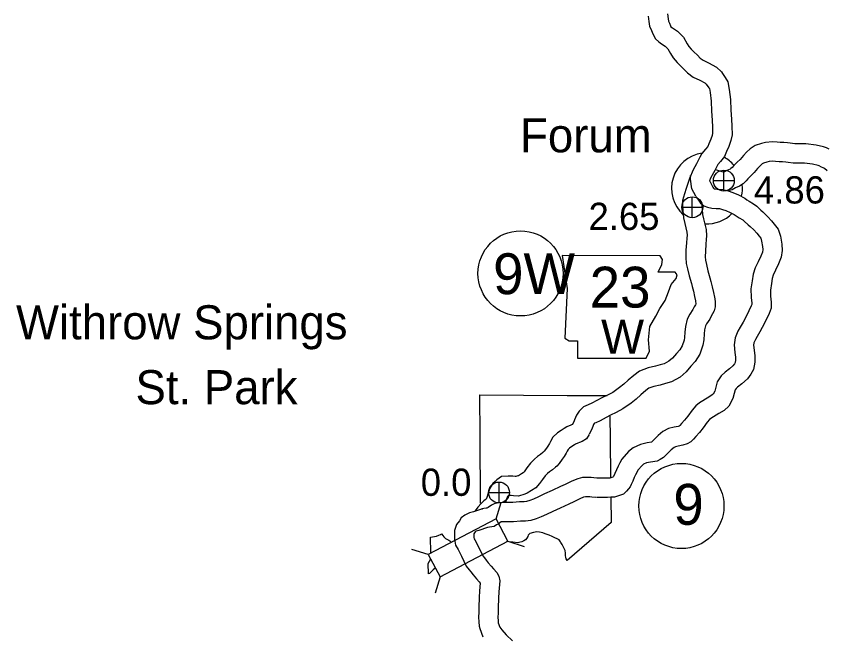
# Model space of a CAD drawing. Extents: x -939622 to -934245, y 1383184 to 1385301.
# Drawn here: x -935484.96 to -935447.26, y 1384174.3 to 1384203.12 of the extents above; entities that cross this region are included whole.
import ezdxf

# ---------------------------------------------------------------- set-up
doc = ezdxf.new("R2010")
doc.units = 0
for name, color, linetype in [('Level 10', 7, 'Continuous'), ('Level 20', 7, 'Continuous'), ('Level 21', 7, 'Continuous'), ('Level 24', 7, 'Continuous'), ('Level 25', 7, 'Continuous'), ('Level 26', 7, 'Continuous'), ('Level 27', 7, 'Continuous'), ('Level 7', 7, 'Continuous')]:
    doc.layers.add(name, color=color, linetype=linetype)

msp = doc.modelspace()

# ---------------------------------------------------------------- linework, layer by layer
at = {"layer": 'Level 10'}
for points in [[(-935454.664, 1384203.235), (-935454.633, 1384202.996), (-935454.62, 1384202.896), (-935454.577, 1384202.797), (-935454.529, 1384202.671), (-935454.509, 1384202.633), (-935454.438, 1384202.584), (-935454.196, 1384202.422), (-935453.926, 1384202.145), (-935453.748, 1384201.837), (-935453.671, 1384201.707), (-935453.565, 1384201.581), (-935453.437, 1384201.46), (-935453.273, 1384201.303), (-935453.14, 1384201.167), (-935453.006, 1384201.068), (-935452.754, 1384200.95), (-935452.389, 1384200.749), (-935452.155, 1384200.531), (-935452.105, 1384200.449), (-935451.98, 1384200.277), (-935451.863, 1384200.066), (-935451.791, 1384199.711), (-935451.734, 1384199.24), (-935451.713, 1384198.749), (-935451.693, 1384198.338), (-935451.67, 1384198.002), (-935451.662, 1384197.605), (-935451.713, 1384197.332), (-935451.816, 1384197.065), (-935451.914, 1384196.832), (-935452.015, 1384196.596), (-935452.195, 1384196.365), (-935452.322, 1384196.22), (-935452.368, 1384196.133), (-935452.389, 1384196.094), (-935452.464, 1384195.945), (-935452.519, 1384195.833), (-935452.66, 1384195.585), (-935452.711, 1384195.461)], [(-935455.557, 1384203.12), (-935455.526, 1384202.878), (-935455.496, 1384202.654), (-935455.411, 1384202.459), (-935455.35, 1384202.297), (-935455.227, 1384202.069), (-935455.075, 1384201.93), (-935454.942, 1384201.839), (-935454.775, 1384201.727), (-935454.649, 1384201.597), (-935454.525, 1384201.384), (-935454.408, 1384201.184), (-935454.22, 1384200.963), (-935454.059, 1384200.809), (-935453.905, 1384200.661), (-935453.731, 1384200.485), (-935453.468, 1384200.292), (-935453.162, 1384200.148), (-935452.921, 1384200.015), (-935452.864, 1384199.961), (-935452.74, 1384199.792), (-935452.718, 1384199.752), (-935452.68, 1384199.567), (-935452.631, 1384199.167), (-935452.612, 1384198.709), (-935452.592, 1384198.286), (-935452.57, 1384197.961), (-935452.564, 1384197.679), (-935452.582, 1384197.579), (-935452.651, 1384197.401), (-935452.743, 1384197.183), (-935452.796, 1384197.058), (-935452.89, 1384196.938), (-935453.067, 1384196.734), (-935453.163, 1384196.556), (-935453.189, 1384196.505), (-935453.269, 1384196.346), (-935453.315, 1384196.254), (-935453.471, 1384195.979), (-935453.641, 1384195.564), (-935453.799, 1384195.107), (-935453.873, 1384194.857), (-935453.961, 1384194.544), (-935453.964, 1384194.28), (-935453.953, 1384194.078), (-935453.924, 1384193.745), (-935453.858, 1384193.475), (-935453.762, 1384193.077), (-935453.755, 1384192.929), (-935453.767, 1384192.803), (-935453.781, 1384192.575), (-935453.805, 1384192.239), (-935453.813, 1384191.904), (-935453.789, 1384191.625), (-935453.73, 1384191.368), (-935453.654, 1384191.047), (-935453.556, 1384190.694), (-935453.513, 1384190.553), (-935453.462, 1384190.33), (-935453.403, 1384190.08), (-935453.368, 1384189.884), (-935453.358, 1384189.833), (-935453.351, 1384189.776), (-935453.351, 1384189.721), (-935453.361, 1384189.699), (-935453.418, 1384189.601), (-935453.479, 1384189.479), (-935453.625, 1384189.262), (-935453.744, 1384189.025), (-935453.825, 1384188.692), (-935453.855, 1384188.422), (-935453.868, 1384188.174), (-935453.892, 1384188.051), (-935453.982, 1384187.791), (-935454.098, 1384187.606), (-935454.253, 1384187.431), (-935454.439, 1384187.212), (-935454.6, 1384187.067), (-935454.815, 1384186.953), (-935455.001, 1384186.901), (-935455.23, 1384186.834), (-935455.559, 1384186.758), (-935455.969, 1384186.614), (-935456.237, 1384186.411), (-935456.496, 1384186.184), (-935456.7, 1384186.001), (-935456.89, 1384185.849), (-935457.215, 1384185.624), (-935457.462, 1384185.496), (-935457.725, 1384185.364), (-935457.958, 1384185.238), (-935458.184, 1384185.113), (-935458.36, 1384185.038), (-935458.567, 1384184.945), (-935458.77, 1384184.756), (-935458.9, 1384184.555), (-935458.986, 1384184.348), (-935459.019, 1384184.25), (-935459.096, 1384184.109)], [(-935447.14, 1384196.929), (-935447.275, 1384196.998), (-935447.406, 1384197.039), (-935447.746, 1384197.127), (-935448.237, 1384197.186), (-935448.553, 1384197.182), (-935448.747, 1384197.189), (-935448.958, 1384197.217), (-935449.08, 1384197.225), (-935449.25, 1384197.247), (-935449.419, 1384197.252), (-935449.564, 1384197.266), (-935449.788, 1384197.28), (-935450.111, 1384197.244), (-935450.292, 1384197.194), (-935450.588, 1384197.106), (-935450.827, 1384196.948), (-935450.984, 1384196.793), (-935451.134, 1384196.645), (-935451.292, 1384196.461), (-935451.421, 1384196.333), (-935451.583, 1384196.169), (-935451.658, 1384196.084), (-935451.712, 1384196.033), (-935451.751, 1384196.008), (-935451.908, 1384195.939), (-935452.014, 1384195.876), (-935452.015, 1384195.876), (-935452.045, 1384195.872), (-935452.124, 1384195.883), (-935452.275, 1384195.933), (-935452.331, 1384195.946), (-935452.444, 1384195.98)], [(-935447.232, 1384195.928), (-935447.361, 1384196.034), (-935447.42, 1384196.073), (-935447.506, 1384196.106), (-935447.617, 1384196.162), (-935447.654, 1384196.174), (-935447.913, 1384196.24), (-935448.285, 1384196.285), (-935448.562, 1384196.281), (-935448.823, 1384196.291), (-935449.05, 1384196.321), (-935449.168, 1384196.329), (-935449.321, 1384196.349), (-935449.476, 1384196.354), (-935449.635, 1384196.369), (-935449.766, 1384196.377), (-935449.939, 1384196.357), (-935450.045, 1384196.328), (-935450.204, 1384196.281), (-935450.257, 1384196.246), (-935450.351, 1384196.154), (-935450.475, 1384196.031), (-935450.633, 1384195.847), (-935450.784, 1384195.697), (-935450.926, 1384195.553), (-935451.011, 1384195.458), (-935451.149, 1384195.327), (-935451.319, 1384195.214), (-935451.496, 1384195.137), (-935451.653, 1384195.043), (-935451.836, 1384194.991)], [(-935453.344, 1384194.745), (-935453.535, 1384195.09), (-935453.602, 1384195.537), (-935453.594, 1384195.714)], [(-935452.711, 1384195.461), (-935452.697, 1384195.441), (-935452.6, 1384195.262), (-935452.553, 1384195.175), (-935452.518, 1384195.123), (-935452.496, 1384195.091), (-935452.464, 1384195.084), (-935452.347, 1384195.077), (-935452.098, 1384195.064), (-935451.848, 1384194.995), (-935451.632, 1384194.926), (-935451.361, 1384194.809), (-935451.063, 1384194.65), (-935450.968, 1384194.575), (-935450.866, 1384194.515), (-935450.662, 1384194.392), (-935450.51, 1384194.278), (-935450.324, 1384194.099), (-935450.225, 1384194.025), (-935449.992, 1384193.793), (-935449.833, 1384193.609), (-935449.7, 1384193.454), (-935449.524, 1384193.212), (-935449.411, 1384192.885), (-935449.349, 1384192.521), (-935449.327, 1384192.221), (-935449.379, 1384191.906), (-935449.503, 1384191.602), (-935449.639, 1384191.31), (-935449.748, 1384191.08), (-935449.798, 1384190.924), (-935449.831, 1384190.683), (-935449.881, 1384190.381), (-935449.875, 1384190.096), (-935449.846, 1384189.819), (-935449.845, 1384189.536), (-935449.94, 1384189.294), (-935450.064, 1384189.023), (-935450.258, 1384188.637), (-935450.369, 1384188.444), (-935450.501, 1384188.218), (-935450.578, 1384188.08), (-935450.642, 1384187.921), (-935450.66, 1384187.812), (-935450.636, 1384187.582), (-935450.599, 1384187.323), (-935450.597, 1384187.03), (-935450.665, 1384186.689), (-935450.796, 1384186.465), (-935450.947, 1384186.25), (-935451.207, 1384186.022), (-935451.406, 1384185.872), (-935451.478, 1384185.805), (-935451.517, 1384185.747), (-935451.563, 1384185.564), (-935451.631, 1384185.339), (-935451.819, 1384184.979), (-935452.036, 1384184.786), (-935452.271, 1384184.636), (-935452.657, 1384184.402), (-935452.711, 1384184.358), (-935452.817, 1384184.233), (-935453.008, 1384183.972), (-935453.18, 1384183.752), (-935453.343, 1384183.571), (-935453.46, 1384183.441), (-935453.587, 1384183.327), (-935453.748, 1384183.227), (-935453.954, 1384183.164), (-935454.17, 1384183.12), (-935454.296, 1384183.093), (-935454.361, 1384183.056), (-935454.491, 1384182.948), (-935454.628, 1384182.806), (-935454.756, 1384182.683), (-935454.844, 1384182.599), (-935455.001, 1384182.493), (-935455.149, 1384182.43), (-935455.448, 1384182.383), (-935455.64, 1384182.343), (-935455.778, 1384182.281), (-935455.844, 1384182.223), (-935456.042, 1384182.005), (-935456.081, 1384181.931), (-935456.151, 1384181.793), (-935456.216, 1384181.655), (-935456.28, 1384181.496), (-935456.356, 1384181.33), (-935456.399, 1384181.236), (-935456.472, 1384181.142), (-935456.575, 1384181.026), (-935456.718, 1384180.895), (-935456.855, 1384180.843), (-935457.129, 1384180.751), (-935457.293, 1384180.741), (-935457.453, 1384180.733), (-935457.644, 1384180.733), (-935457.826, 1384180.729), (-935457.964, 1384180.731)], [(-935453.344, 1384194.745), (-935453.324, 1384194.708), (-935453.258, 1384194.61), (-935453.124, 1384194.42), (-935453.071, 1384194.38)], [(-935453.063, 1384194.349), (-935453.064, 1384194.3), (-935453.055, 1384194.141), (-935453.033, 1384193.892), (-935452.984, 1384193.688), (-935452.867, 1384193.204), (-935452.853, 1384192.907), (-935452.87, 1384192.732), (-935452.883, 1384192.516), (-935452.905, 1384192.197), (-935452.912, 1384191.931), (-935452.898, 1384191.765), (-935452.853, 1384191.572), (-935452.782, 1384191.27), (-935452.692, 1384190.945), (-935452.644, 1384190.786), (-935452.585, 1384190.534), (-935452.522, 1384190.262), (-935452.483, 1384190.05), (-935452.469, 1384189.975), (-935452.451, 1384189.834), (-935452.45, 1384189.599), (-935452.5, 1384189.414), (-935452.564, 1384189.28), (-935452.626, 1384189.173), (-935452.701, 1384189.024), (-935452.846, 1384188.807), (-935452.894, 1384188.713), (-935452.937, 1384188.535), (-935452.958, 1384188.348), (-935452.973, 1384188.067), (-935453.019, 1384187.818), (-935453.166, 1384187.398), (-935453.376, 1384187.065), (-935453.573, 1384186.842), (-935453.792, 1384186.584), (-935454.079, 1384186.325), (-935454.479, 1384186.112), (-935454.754, 1384186.036), (-935455.002, 1384185.963), (-935455.308, 1384185.892), (-935455.538, 1384185.811), (-935455.669, 1384185.712), (-935455.899, 1384185.511), (-935456.119, 1384185.314), (-935456.352, 1384185.127), (-935456.75, 1384184.851), (-935457.053, 1384184.694), (-935457.309, 1384184.566), (-935457.525, 1384184.449), (-935457.789, 1384184.302), (-935458, 1384184.213), (-935458.063, 1384184.185), (-935458.074, 1384184.174), (-935458.099, 1384184.135), (-935458.144, 1384184.029), (-935458.193, 1384183.886), (-935458.306, 1384183.678)], [(-935453.071, 1384194.38), (-935452.97, 1384194.305), (-935452.812, 1384194.242), (-935452.597, 1384194.189), (-935452.396, 1384194.179), (-935452.244, 1384194.17), (-935452.104, 1384194.132), (-935451.948, 1384194.082), (-935451.752, 1384193.997), (-935451.557, 1384193.894), (-935451.478, 1384193.831), (-935451.328, 1384193.742), (-935451.166, 1384193.645), (-935451.095, 1384193.592), (-935450.908, 1384193.412), (-935450.815, 1384193.342), (-935450.651, 1384193.179), (-935450.515, 1384193.022), (-935450.407, 1384192.896), (-935450.33, 1384192.791), (-935450.286, 1384192.661), (-935450.243, 1384192.413), (-935450.233, 1384192.263), (-935450.251, 1384192.151), (-935450.328, 1384191.962), (-935450.453, 1384191.694), (-935450.587, 1384191.412), (-935450.679, 1384191.123), (-935450.721, 1384190.817), (-935450.783, 1384190.445), (-935450.774, 1384190.04), (-935450.746, 1384189.771), (-935450.746, 1384189.705), (-935450.769, 1384189.646), (-935450.876, 1384189.412), (-935451.051, 1384189.063), (-935451.147, 1384188.895), (-935451.283, 1384188.663), (-935451.39, 1384188.47), (-935451.515, 1384188.166), (-935451.567, 1384187.836), (-935451.529, 1384187.471), (-935451.498, 1384187.256), (-935451.498, 1384187.116), (-935451.518, 1384187.013), (-935451.553, 1384186.953), (-935451.622, 1384186.855), (-935451.774, 1384186.721), (-935451.986, 1384186.563), (-935452.171, 1384186.389), (-935452.352, 1384186.116), (-935452.43, 1384185.805), (-935452.468, 1384185.681), (-935452.541, 1384185.541), (-935452.581, 1384185.506), (-935452.746, 1384185.401), (-935453.178, 1384185.139), (-935453.345, 1384185.002), (-935453.524, 1384184.79), (-935453.726, 1384184.515), (-935453.87, 1384184.331), (-935454.011, 1384184.174), (-935454.096, 1384184.08), (-935454.127, 1384184.052), (-935454.176, 1384184.037), (-935454.355, 1384184.001), (-935454.623, 1384183.943), (-935454.875, 1384183.798), (-935455.103, 1384183.61), (-935455.264, 1384183.444), (-935455.38, 1384183.332), (-935455.412, 1384183.302), (-935455.416, 1384183.299), (-935455.609, 1384183.268), (-935455.92, 1384183.204), (-935456.266, 1384183.048), (-935456.474, 1384182.869), (-935456.788, 1384182.521), (-935456.881, 1384182.343), (-935456.958, 1384182.191), (-935457.042, 1384182.016), (-935457.108, 1384181.85), (-935457.172, 1384181.709), (-935457.202, 1384181.676), (-935457.303, 1384181.642), (-935457.342, 1384181.639), (-935457.476, 1384181.633), (-935457.656, 1384181.633), (-935457.827, 1384181.629), (-935457.947, 1384181.631)], [(-935459.088, 1384184.123), (-935459.092, 1384184.121), (-935459.163, 1384184.097), (-935459.344, 1384184.022), (-935459.474, 1384183.945), (-935459.618, 1384183.845), (-935459.786, 1384183.733), (-935459.996, 1384183.534), (-935460.107, 1384183.34), (-935460.16, 1384183.246), (-935460.234, 1384183.125), (-935460.295, 1384183.03), (-935460.406, 1384182.885), (-935460.446, 1384182.839), (-935460.459, 1384182.828), (-935460.573, 1384182.732), (-935460.707, 1384182.632), (-935460.852, 1384182.514), (-935461.033, 1384182.331), (-935461.205, 1384182.115), (-935461.333, 1384181.933), (-935461.384, 1384181.875), (-935461.462, 1384181.826), (-935461.6, 1384181.745), (-935461.622, 1384181.736), (-935461.723, 1384181.703), (-935461.753, 1384181.704), (-935461.857, 1384181.719), (-935462.074, 1384181.726), (-935462.388, 1384181.702), (-935462.609, 1384181.548), (-935462.676, 1384181.48), (-935462.788, 1384181.38), (-935462.893, 1384181.217), (-935462.961, 1384181.075), (-935463.028, 1384180.883), (-935463.067, 1384180.74), (-935463.103, 1384180.658), (-935463.15, 1384180.623), (-935463.201, 1384180.583), (-935463.328, 1384180.458), (-935463.48, 1384180.287), (-935463.609, 1384180.119), (-935463.608, 1384180.089)], [(-935458.311, 1384183.669), (-935458.435, 1384183.454), (-935458.641, 1384183.338), (-935458.757, 1384183.285), (-935458.842, 1384183.255), (-935458.942, 1384183.215), (-935458.986, 1384183.188), (-935459.11, 1384183.102), (-935459.223, 1384183.026), (-935459.281, 1384182.972), (-935459.325, 1384182.895), (-935459.384, 1384182.79), (-935459.471, 1384182.646), (-935459.559, 1384182.512), (-935459.709, 1384182.314), (-935459.812, 1384182.197), (-935459.877, 1384182.142), (-935460.013, 1384182.027), (-935460.154, 1384181.921), (-935460.247, 1384181.846), (-935460.359, 1384181.733), (-935460.485, 1384181.575), (-935460.624, 1384181.377), (-935460.793, 1384181.183), (-935460.996, 1384181.056), (-935461.198, 1384180.937), (-935461.308, 1384180.892), (-935461.596, 1384180.797), (-935461.835, 1384180.807), (-935461.935, 1384180.821), (-935462.054, 1384180.825), (-935462.059, 1384180.824), (-935462.098, 1384180.789), (-935462.106, 1384180.777), (-935462.127, 1384180.733), (-935462.167, 1384180.617), (-935462.205, 1384180.478)], [(-935457.912, 1384181.629), (-935458.087, 1384181.646), (-935458.21, 1384181.659), (-935458.438, 1384181.669), (-935458.614, 1384181.659), (-935458.839, 1384181.602), (-935459.112, 1384181.499), (-935459.425, 1384181.337), (-935459.636, 1384181.238), (-935460.036, 1384181.057), (-935460.378, 1384180.898), (-935460.672, 1384180.761), (-935460.89, 1384180.66), (-935461.073, 1384180.59), (-935461.218, 1384180.543), (-935461.332, 1384180.53), (-935461.544, 1384180.529), (-935461.865, 1384180.503), (-935462.033, 1384180.5), (-935462.236, 1384180.502), (-935462.531, 1384180.49), (-935462.722, 1384180.444), (-935462.856, 1384180.37), (-935463.005, 1384180.273), (-935463.068, 1384180.24), (-935463.1, 1384180.233), (-935463.215, 1384180.214), (-935463.303, 1384180.202), (-935463.265, 1384180.204)], [(-935457.999, 1384180.733), (-935458.177, 1384180.751), (-935458.276, 1384180.761), (-935458.431, 1384180.768), (-935458.477, 1384180.765), (-935458.569, 1384180.742), (-935458.744, 1384180.676), (-935459.028, 1384180.529), (-935459.26, 1384180.421), (-935459.661, 1384180.239), (-935459.999, 1384180.082), (-935460.291, 1384179.946), (-935460.54, 1384179.83), (-935460.775, 1384179.741), (-935461.024, 1384179.66), (-935461.276, 1384179.63), (-935461.507, 1384179.629), (-935461.82, 1384179.604), (-935462.029, 1384179.6), (-935462.222, 1384179.602), (-935462.398, 1384179.595), (-935462.547, 1384179.497), (-935462.616, 1384179.46), (-935462.722, 1384179.391), (-935462.937, 1384179.348), (-935463.037, 1384179.331)], [(-935463.265, 1384180.204), (-935463.69, 1384180.061), (-935463.867, 1384180.016), (-935464.093, 1384179.914), (-935464.255, 1384179.779), (-935464.344, 1384179.647), (-935464.472, 1384179.47), (-935464.573, 1384179.204), (-935464.572, 1384178.983), (-935464.565, 1384178.796), (-935464.533, 1384178.514), (-935464.409, 1384178.316), (-935464.247, 1384178.007), (-935464.027, 1384177.538), (-935463.882, 1384177.363), (-935463.813, 1384177.273), (-935463.707, 1384177.132), (-935463.553, 1384176.95), (-935463.431, 1384176.814), (-935463.375, 1384176.749), (-935463.404, 1384176.398), (-935463.418, 1384176.083), (-935463.438, 1384175.624), (-935463.437, 1384175.4), (-935463.451, 1384175.161), (-935463.446, 1384174.944), (-935463.421, 1384174.74), (-935463.396, 1384174.639), (-935463.25, 1384174.258)], [(-935463.037, 1384179.331), (-935463.435, 1384179.197), (-935463.569, 1384179.163), (-935463.592, 1384179.153), (-935463.605, 1384179.133), (-935463.673, 1384179.04), (-935463.673, 1384179.003), (-935463.667, 1384178.865), (-935463.661, 1384178.817), (-935463.628, 1384178.764), (-935463.441, 1384178.408), (-935463.261, 1384178.025), (-935463.177, 1384177.924), (-935463.096, 1384177.817), (-935463.003, 1384177.694), (-935462.874, 1384177.541), (-935462.755, 1384177.408), (-935462.61, 1384177.24), (-935462.516, 1384177.068), (-935462.464, 1384176.853), (-935462.506, 1384176.341), (-935462.519, 1384176.044), (-935462.538, 1384175.607), (-935462.537, 1384175.375), (-935462.55, 1384175.144), (-935462.547, 1384175.008), (-935462.535, 1384174.908), (-935462.457, 1384174.703), (-935462.365, 1384174.584), (-935462.161, 1384174.351), (-935461.878, 1384174.058)]]:
    msp.add_lwpolyline(points, dxfattribs=at)
at = {"layer": 'Level 20'}
for p, q in [((-935462.64, 1384179.746), (-935462.405, 1384180.503)), ((-935462.086, 1384178.695), (-935461.33, 1384178.46)), ((-935465.794, 1384178.086), (-935466.55, 1384178.32)), ((-935465.24, 1384177.035), (-935465.475, 1384176.278))]:
    msp.add_line(p, q, dxfattribs=at)
msp.add_lwpolyline([(-935465.24, 1384177.035), (-935462.086, 1384178.695), (-935462.64, 1384179.746), (-935465.794, 1384178.086)], close=True, dxfattribs=at)
at = {"layer": 'Level 21'}
msp.add_lwpolyline([(-935459.565, 1384191.982), (-935459.336, 1384190.46), (-935459.438, 1384188.15), (-935459.235, 1384188.023), (-935458.854, 1384188.023), (-935458.854, 1384187.211), (-935455.657, 1384187.211), (-935455.504, 1384187.541), (-935455.555, 1384188.074), (-935455.479, 1384188.683), (-935455.2, 1384189.165), (-935455.022, 1384189.521), (-935454.768, 1384189.901), (-935454.616, 1384190.307), (-935454.489, 1384190.637), (-935454.261, 1384190.916), (-935454.21, 1384191.094), (-935454.312, 1384191.221), (-935455.098, 1384191.221), (-935454.921, 1384191.576), (-935454.895, 1384191.805), (-935455.001, 1384191.98)], close=True, dxfattribs=at)
at = {"layer": 'Level 24'}
for start, end in [(98.1268, 227.9597), (40.539, 61.2402), (347.2903, 5.8628), (266.5744, 315.2432)]:
    msp.add_arc((-935452.826, 1384195.113), 1.65, start, end, dxfattribs=at)
at = {"layer": 'Level 26'}
for p, q in [((-935452.045, 1384194.986), (-935452.045, 1384195.961)), ((-935452.533, 1384195.473), (-935451.558, 1384195.473)), ((-935453.511, 1384193.744), (-935453.511, 1384194.719)), ((-935453.998, 1384194.231), (-935453.023, 1384194.231)), ((-935462.502, 1384180.478), (-935462.502, 1384181.453)), ((-935462.99, 1384180.965), (-935462.015, 1384180.965))]:
    msp.add_line(p, q, dxfattribs=at)
for centre in [(-935452.045, 1384195.473), (-935453.511, 1384194.231), (-935462.502, 1384180.965)]:
    msp.add_circle(centre, 0.487, dxfattribs=at)
at = {"layer": 'Level 27'}
for centre in [(-935461.499, 1384191.156), (-935454.018, 1384180.337)]:
    msp.add_circle(centre, 1.98, dxfattribs=at)
at = {"layer": 'Level 7'}
for points in [[(-935463.357, 1384180.465), (-935463.374, 1384183.586), (-935463.394, 1384185.514), (-935459.334, 1384185.477), (-935457.472, 1384185.479)], [(-935457.354, 1384184.518), (-935457.337, 1384183.449), (-935457.309, 1384181.657)], [(-935457.295, 1384180.735), (-935457.278, 1384179.562)], [(-935457.278, 1384179.562), (-935459.324, 1384177.805), (-935459.384, 1384177.877), (-935459.387, 1384177.928), (-935459.403, 1384178.054), (-935459.406, 1384178.138), (-935459.425, 1384178.271), (-935459.464, 1384178.361), (-935459.527, 1384178.477), (-935459.563, 1384178.54), (-935459.63, 1384178.639), (-935459.648, 1384178.672), (-935459.675, 1384178.714), (-935459.711, 1384178.756), (-935459.795, 1384178.807), (-935459.9, 1384178.863), (-935460.026, 1384178.923), (-935460.164, 1384178.973), (-935460.347, 1384179.039), (-935460.467, 1384179.086), (-935460.62, 1384179.122), (-935460.743, 1384179.13), (-935460.895, 1384179.112), (-935461.066, 1384179.051), (-935461.14, 1384178.981), (-935461.164, 1384178.924), (-935461.215, 1384178.837), (-935461.271, 1384178.765), (-935461.352, 1384178.716), (-935461.441, 1384178.665), (-935461.579, 1384178.634), (-935461.624, 1384178.631), (-935461.851, 1384178.651), (-935461.944, 1384178.651), (-935462.088, 1384178.689), (-935462.144, 1384178.717)], [(-935465.667, 1384178.176), (-935465.688, 1384178.893), (-935465.407, 1384178.937), (-935465.305, 1384178.982), (-935465.224, 1384179.018), (-935465.171, 1384179.046), (-935465.119, 1384178.968), (-935465.071, 1384178.908), (-935465.05, 1384178.881), (-935465.017, 1384178.851), (-935464.984, 1384178.83), (-935464.933, 1384178.794), (-935464.903, 1384178.776), (-935464.84, 1384178.741), (-935464.741, 1384178.69)], [(-935465.462, 1384177.455), (-935465.478, 1384177.44), (-935465.564, 1384177.368), (-935465.657, 1384177.274), (-935465.731, 1384177.196), (-935465.776, 1384177.175), (-935465.796, 1384177.67), (-935465.676, 1384177.882)]]:
    msp.add_lwpolyline(points, dxfattribs=at)

# ---------------------------------------------------------------- texts
at = {"layer": 'Level 21'}
for s, height, p in [('23', 1.9008, (-935458.284, 1384189.567)), ('W', 1.584, (-935457.754, 1384187.419))]:
    msp.add_text(s, height=height, dxfattribs=at).set_placement(p)
at = {"layer": 'Level 24'}
msp.add_text('Forum', height=1.584, dxfattribs=at).set_placement((-935461.522, 1384196.788))
at = {"layer": 'Level 25'}
for s, p in [('4.86', (-935450.643, 1384194.408)), ('2.65', (-935458.337, 1384193.177)), ('0.0', (-935466.141, 1384180.809))]:
    msp.add_text(s, height=1.2672, dxfattribs=at).set_placement(p)
at = {"layer": 'Level 27'}
for s, height, p in [('9W', 1.9008, (-935462.777, 1384190.191)), ('9', 1.901, (-935454.394, 1384179.464))]:
    msp.add_text(s, height=height, dxfattribs=at).set_placement(p)
at = {"layer": 'Level 7'}
for s, p in [('Withrow Springs', (-935484.967, 1384188.09)), ('St. Park', (-935479.41, 1384185.073))]:
    msp.add_text(s, height=1.584, dxfattribs=at).set_placement(p)

doc.saveas('drawing.dxf')
